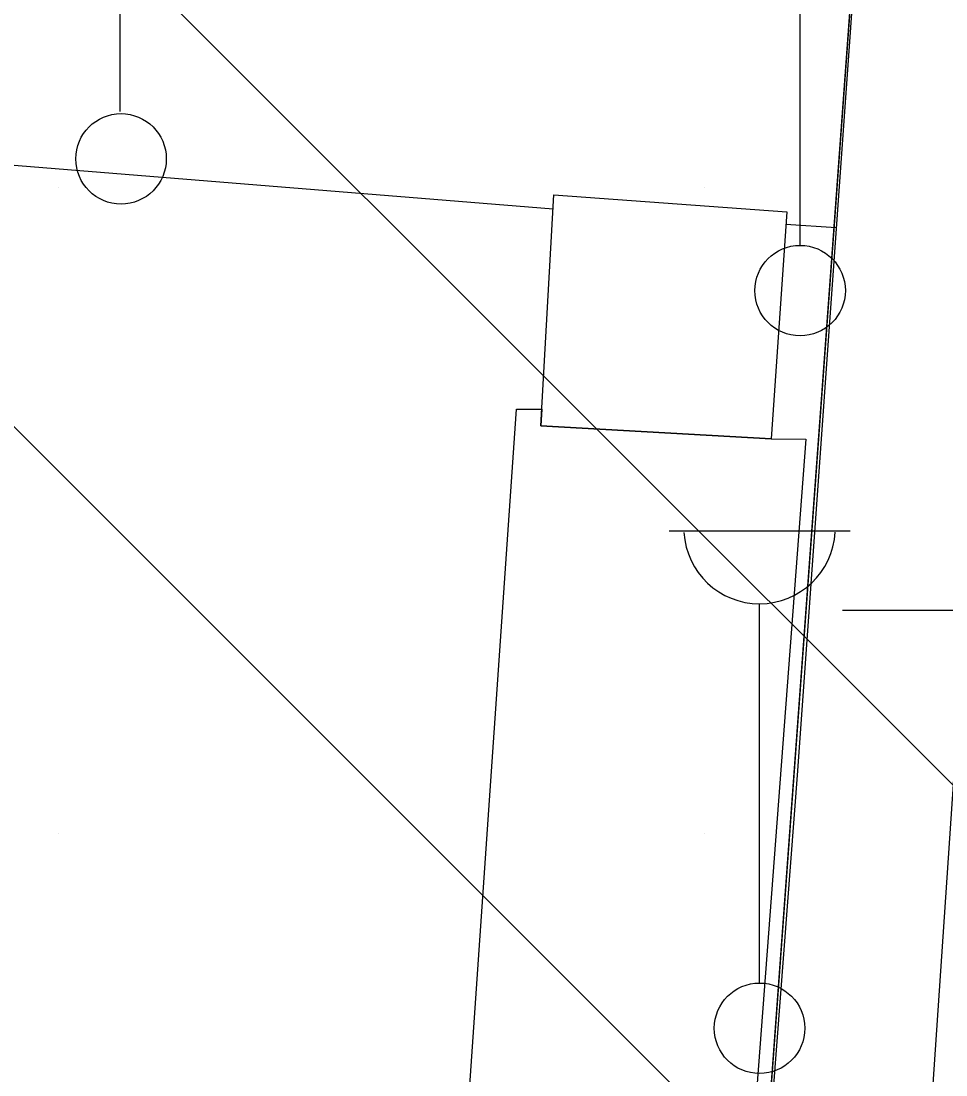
# Model space of a CAD drawing. Extents: x 417995 to 421451, y 4454518 to 4458015.
# Drawn here: x 420300.67 to 420336.44, y 4457388.92 to 4457429.7 of the extents above; entities that cross this region are included whole.
import ezdxf

# ---------------------------------------------------------------- set-up
doc = ezdxf.new("R2010")
doc.units = 0
for name, color, linetype in [('ADAKENARI', 7, 'Continuous'), ('B_Imalat', 7, 'Continuous'), ('KALDIRIM_FAT', 7, 'Continuous'), ('PL_KAMU_HİZMET_ALANI', 7, 'Continuous'), ('S_Cad_Sok_Lambasi', 7, 'Continuous'), ('S_Elektrik_Diregi', 7, 'Continuous'), ('Sinir_Duvar_tek_tarafa_ait', 7, 'Continuous'), ('SN_TR_SIVILASMA', 7, 'Continuous'), ('SN_TR_TASKIN', 7, 'Continuous'), ('TRFAT_KHA', 7, 'Continuous')]:
    doc.layers.add(name, color=color, linetype=linetype)

msp = doc.modelspace()

# ---------------------------------------------------------------- linework, layer by layer
at = {"layer": 'ADAKENARI'}
msp.add_line((420335.816, 4457472.314), (420328.89, 4457377.72), dxfattribs=at)
at = {"layer": 'B_Imalat'}
for points in [[(420320.768, 4457414.034), (420321.277, 4457422.967), (420330.278, 4457422.319), (420329.677, 4457413.535)], [(420319.83, 4457414.674), (420320.804, 4457414.676), (420320.768, 4457414.034), (420329.677, 4457413.535), (420331.015, 4457413.524), (420328.572, 4457381.093), (420317.563, 4457381.792)]]:
    msp.add_lwpolyline(points, close=True, dxfattribs=at)
at = {"layer": 'KALDIRIM_FAT'}
msp.add_line((420349.523, 4457589.407), (420333.207, 4457348.395), dxfattribs=at)
at = {"layer": 'PL_KAMU_HİZMET_ALANI'}
msp.add_lwpolyline([(420201.32, 4457588.43), (420152.1, 4457466.771), (420177.872, 4457386.485), (420326.694, 4457373.269), (420327.4, 4457374.08), (420328.89, 4457377.72), (420335.816, 4457472.314), (420336.4, 4457480.29), (420332.415, 4457480.604), (420271.46, 4457485.4), (420263.84, 4457485.79), (420253.81, 4457500.91), (420260.161, 4457521.63), (420265.01, 4457537.45), (420267.771, 4457545.643), (420268.7, 4457548.4), (420273.4, 4457562.57), (420275.396, 4457568.644), (420280.611, 4457584.515)], dxfattribs=at)
at = {"layer": 'S_Cad_Sok_Lambasi'}
for p, q in [((420330.797, 4457421.016), (420330.797, 4457435.692)), ((420325.729, 4457409.974), (420332.729, 4457409.974)), ((420329.229, 4457392.474), (420329.229, 4457407.149))]:
    msp.add_line(p, q, dxfattribs=at)
for centre in [(420330.797, 4457419.266), (420329.229, 4457390.724)]:
    msp.add_circle(centre, 1.75, dxfattribs=at)
msp.add_arc((420329.229, 4457410.078), 2.929, 183.298, 356.9072, dxfattribs=at)
at = {"layer": 'S_Elektrik_Diregi'}
msp.add_line((420304.498, 4457426.2), (420304.498, 4457443.7), dxfattribs=at)
msp.add_circle((420304.534, 4457424.364), 1.75, dxfattribs=at)
at = {"layer": 'Sinir_Duvar_tek_tarafa_ait'}
for points in [[(420336.331, 4457479.743), (420330.695, 4457400.685), (420329.088, 4457379.571), (420328.927, 4457377.44), (420327.514, 4457373.696), (420324.685, 4457370.826), (420320.682, 4457369.026)], [(420268.873, 4457426.669), (420321.246, 4457422.426)], [(420330.245, 4457421.838), (420332.194, 4457421.713)]]:
    msp.add_lwpolyline(points, dxfattribs=at)
at = {"layer": 'SN_TR_SIVILASMA'}
for p, q in [((421281.591, 4456455.252), (420088.53, 4457648.314)), ((421281.36, 4456433.034), (420079.094, 4457635.3))]:
    msp.add_line(p, q, dxfattribs=at)
at = {"layer": 'SN_TR_TASKIN'}
msp.add_line((420332.431, 4457406.904), (420350.125, 4457406.904), dxfattribs=at)
at = {"layer": 'TRFAT_KHA'}
for p, q in [((420302.1, 4457423.269), (420302.1, 4457423.269)), ((420327.1, 4457423.269), (420327.1, 4457423.269)), ((420302.1, 4457398.269), (420302.1, 4457398.269)), ((420327.1, 4457398.269), (420327.1, 4457398.269))]:
    msp.add_line(p, q, dxfattribs=at)

doc.saveas('drawing.dxf')
